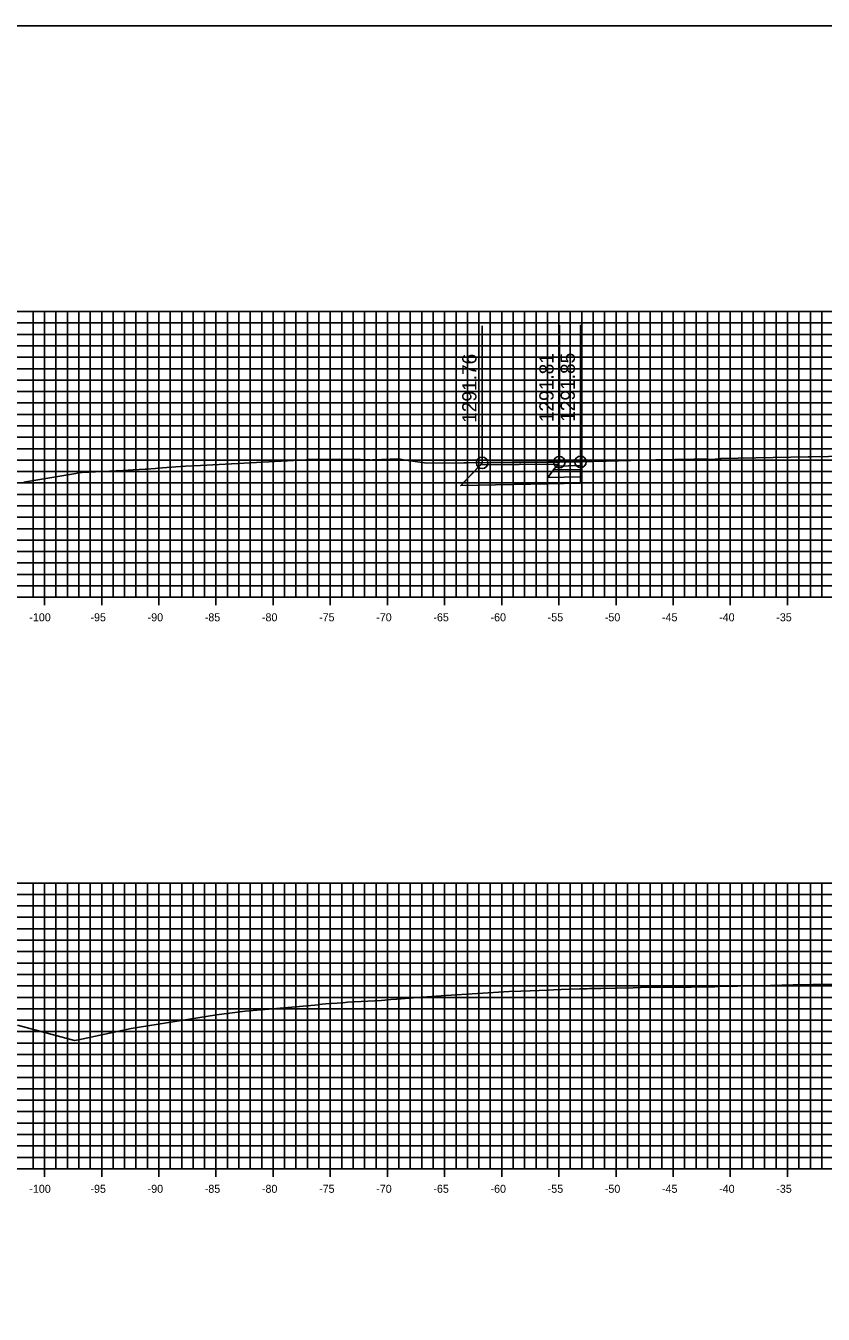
# Model space of a CAD drawing. Extents: x 674939 to 678919, y 750652 to 765176.
# Drawn here: x 678646.9 to 678716.7, y 757699.8 to 757812.6 of the extents above; entities that cross this region are included whole.
import ezdxf

# ---------------------------------------------------------------- set-up
doc = ezdxf.new("R2010")
doc.units = 0
for name, color, linetype in [('R_Alt Surface', 7, 'Continuous'), ('R_Axis', 7, 'Continuous'), ('R_Axis Annot', 7, 'Continuous'), ('R_Exist Surface', 7, 'Continuous'), ('R_Fin Surface', 7, 'Continuous'), ('R_Grid', 7, 'Continuous'), ('R_No Plot', 7, 'Continuous'), ('R_Xsect Elev', 7, 'Continuous')]:
    doc.layers.add(name, color=color, linetype=linetype)

msp = doc.modelspace()

# ---------------------------------------------------------------- linework, layer by layer
at = {"layer": 'R_Alt Surface'}
msp.add_lwpolyline([(678695.43, 757773.08), (678695.43, 757772.54), (678692.57, 757772.48), (678684.94, 757772.32), (678686.7, 757774.15)], dxfattribs=at)
for points in [[(678695.43, 757773.74), (678695.43, 757773.08), (678692.57, 757773.02), (678693.07, 757773.69)], [(678695.43, 757774.07), (678695.43, 757773.74), (678693.07, 757773.69), (678693.32, 757774.03)]]:
    msp.add_lwpolyline(points, close=True, dxfattribs=at)
at = {"layer": 'R_Axis'}
for p, q in [((678598.53, 757762.55), (678898.53, 757762.55)), ((678648.53, 757761.85), (678648.53, 757763.25)), ((678653.53, 757761.85), (678653.53, 757763.25)), ((678658.53, 757761.85), (678658.53, 757763.25)), ((678663.53, 757761.85), (678663.53, 757763.25)), ((678668.53, 757761.85), (678668.53, 757763.25)), ((678673.53, 757761.85), (678673.53, 757763.25)), ((678678.53, 757761.85), (678678.53, 757763.25)), ((678683.53, 757761.85), (678683.53, 757763.25)), ((678688.53, 757761.85), (678688.53, 757763.25)), ((678693.53, 757761.85), (678693.53, 757763.25)), ((678698.53, 757761.85), (678698.53, 757763.25)), ((678703.53, 757761.85), (678703.53, 757763.25)), ((678708.53, 757761.85), (678708.53, 757763.25)), ((678713.53, 757761.85), (678713.53, 757763.25)), ((678648.53, 757711.85), (678648.53, 757713.25)), ((678653.53, 757711.85), (678653.53, 757713.25)), ((678658.53, 757711.85), (678658.53, 757713.25)), ((678663.53, 757711.85), (678663.53, 757713.25)), ((678668.53, 757711.85), (678668.53, 757713.25)), ((678673.53, 757711.85), (678673.53, 757713.25)), ((678678.53, 757711.85), (678678.53, 757713.25)), ((678683.53, 757711.85), (678683.53, 757713.25)), ((678688.53, 757711.85), (678688.53, 757713.25)), ((678693.53, 757711.85), (678693.53, 757713.25)), ((678698.53, 757711.85), (678698.53, 757713.25)), ((678703.53, 757711.85), (678703.53, 757713.25)), ((678708.53, 757711.85), (678708.53, 757713.25)), ((678713.53, 757711.85), (678713.53, 757713.25)), ((678598.53, 757712.55), (678898.53, 757712.55))]:
    msp.add_line(p, q, dxfattribs=at)
at = {"layer": 'R_Exist Surface'}
for points in [[(678646.72, 757772.61), (678647.24, 757772.7), (678651.27, 757773.38), (678651.49, 757773.44), (678651.79, 757773.47), (678655.4, 757773.64), (678656.28, 757773.69), (678657.33, 757773.76), (678657.44, 757773.76), (678658.24, 757773.83), (678658.44, 757773.84), (678660.43, 757774), (678660.86, 757774.02), (678662.17, 757774.09), (678670.86, 757774.56), (678671.38, 757774.58), (678671.61, 757774.6), (678671.77, 757774.6), (678674.38, 757774.62), (678675.67, 757774.61), (678676.18, 757774.6), (678676.63, 757774.59), (678677, 757774.58), (678677.24, 757774.56), (678677.24, 757774.58), (678678.78, 757774.64), (678679.49, 757774.65), (678679.95, 757774.57), (678681.97, 757774.29), (678685.21, 757774.32), (678685.46, 757774.3), (678685.46, 757774.3), (678686.23, 757774.33), (678686.8, 757774.32), (678687.57, 757774.35), (678687.82, 757774.35), (678688.21, 757774.33), (678688.59, 757774.36), (678688.97, 757774.35), (678689.54, 757774.38), (678689.93, 757774.36), (678690.12, 757774.38), (678692.6, 757774.39), (678692.73, 757774.39), (678695.22, 757774.4), (678695.27, 757774.4), (678695.28, 757774.4), (678695.29, 757774.4), (678695.31, 757774.4), (678695.43, 757774.4), (678695.45, 757774.4), (678696.47, 757774.43), (678696.51, 757774.43), (678696.57, 757774.43), (678696.58, 757774.44), (678699.83, 757774.52), (678699.85, 757774.52), (678700.24, 757774.54), (678700.36, 757774.55), (678705.33, 757774.63), (678705.49, 757774.63), (678705.51, 757774.63), (678706.46, 757774.64), (678706.5, 757774.64), (678706.52, 757774.63), (678706.9, 757774.61), (678707.47, 757774.67), (678707.53, 757774.67), (678707.65, 757774.67), (678707.7, 757774.68), (678715.34, 757774.84), (678715.63, 757774.85), (678718.6, 757774.89)], [(678646.17, 757725.13), (678651.15, 757723.76), (678651.51, 757723.83), (678656.12, 757724.83), (678663.57, 757726.02), (678666.07, 757726.35), (678667.81, 757726.49), (678670.18, 757726.68), (678672.49, 757726.9), (678672.54, 757726.91), (678673.11, 757726.98), (678674.62, 757727.06), (678675.05, 757727.12), (678678.02, 757727.28), (678678.29, 757727.31), (678678.84, 757727.35), (678679.34, 757727.4), (678681.19, 757727.55), (678683.64, 757727.7), (678689.17, 757728.06), (678690.19, 757728.09), (678692.63, 757728.19), (678693.06, 757728.21), (678693.74, 757728.23), (678694.44, 757728.26), (678695.35, 757728.28), (678695.49, 757728.29), (678696.01, 757728.3), (678696.21, 757728.31), (678697.19, 757728.33), (678700.03, 757728.39), (678700.67, 757728.41), (678702.38, 757728.44), (678703.24, 757728.45), (678705.09, 757728.45), (678705.67, 757728.46), (678706.52, 757728.48), (678706.95, 757728.47), (678707.01, 757728.46), (678707.18, 757728.48), (678707.89, 757728.52), (678708.3, 757728.53), (678708.72, 757728.51), (678709.15, 757728.54), (678711, 757728.57), (678712.04, 757728.6), (678714.03, 757728.64), (678715.76, 757728.67), (678718.57, 757728.7)]]:
    msp.add_lwpolyline(points, dxfattribs=at)
at = {"layer": 'R_Fin Surface'}
for points in [[(678684.94, 757772.32), (678686.52, 757774), (678686.82, 757774.31), (678693.57, 757774.37), (678695.15, 757774.4), (678695.43, 757774.4)], [(678686.82, 757774.31), (678693.57, 757774.37), (678695.43, 757774.4)], [(678686.82, 757774.31), (678686.82, 757774.31)]]:
    msp.add_lwpolyline(points, dxfattribs=at)
for points in [[(678693.57, 757774.37), (678686.82, 757774.31), (678686.7, 757774.15), (678693.45, 757774.21)], [(678695.43, 757774.4), (678695.43, 757774.07), (678693.32, 757774.03), (678693.57, 757774.37)]]:
    msp.add_lwpolyline(points, close=True, dxfattribs=at)
at = {"layer": 'R_Grid'}
for p, q in [((678598.53, 757787.55), (678898.53, 757787.55)), ((678647.53, 757762.55), (678647.53, 757787.55)), ((678648.53, 757762.55), (678648.53, 757787.55)), ((678649.53, 757762.55), (678649.53, 757787.55)), ((678650.53, 757762.55), (678650.53, 757787.55)), ((678651.53, 757762.55), (678651.53, 757787.55)), ((678652.53, 757762.55), (678652.53, 757787.55)), ((678653.53, 757762.55), (678653.53, 757787.55)), ((678654.53, 757762.55), (678654.53, 757787.55)), ((678655.53, 757762.55), (678655.53, 757787.55)), ((678656.53, 757762.55), (678656.53, 757787.55)), ((678657.53, 757762.55), (678657.53, 757787.55)), ((678658.53, 757762.55), (678658.53, 757787.55)), ((678659.53, 757762.55), (678659.53, 757787.55)), ((678660.53, 757762.55), (678660.53, 757787.55)), ((678661.53, 757762.55), (678661.53, 757787.55)), ((678662.53, 757762.55), (678662.53, 757787.55)), ((678663.53, 757762.55), (678663.53, 757787.55)), ((678664.53, 757762.55), (678664.53, 757787.55)), ((678665.53, 757762.55), (678665.53, 757787.55)), ((678666.53, 757762.55), (678666.53, 757787.55)), ((678667.53, 757762.55), (678667.53, 757787.55)), ((678668.53, 757762.55), (678668.53, 757787.55)), ((678669.53, 757762.55), (678669.53, 757787.55)), ((678670.53, 757762.55), (678670.53, 757787.55)), ((678671.53, 757762.55), (678671.53, 757787.55)), ((678672.53, 757762.55), (678672.53, 757787.55)), ((678673.53, 757762.55), (678673.53, 757787.55)), ((678674.53, 757762.55), (678674.53, 757787.55)), ((678675.53, 757762.55), (678675.53, 757787.55)), ((678676.53, 757762.55), (678676.53, 757787.55)), ((678677.53, 757762.55), (678677.53, 757787.55)), ((678678.53, 757762.55), (678678.53, 757787.55)), ((678679.53, 757762.55), (678679.53, 757787.55)), ((678680.53, 757762.55), (678680.53, 757787.55)), ((678681.53, 757762.55), (678681.53, 757787.55)), ((678682.53, 757762.55), (678682.53, 757787.55)), ((678683.53, 757762.55), (678683.53, 757787.55)), ((678684.53, 757762.55), (678684.53, 757787.55)), ((678685.53, 757762.55), (678685.53, 757787.55)), ((678686.53, 757762.55), (678686.53, 757787.55)), ((678687.53, 757762.55), (678687.53, 757787.55)), ((678688.53, 757762.55), (678688.53, 757787.55)), ((678689.53, 757762.55), (678689.53, 757787.55)), ((678690.53, 757762.55), (678690.53, 757787.55)), ((678691.53, 757762.55), (678691.53, 757787.55)), ((678692.53, 757762.55), (678692.53, 757787.55)), ((678693.53, 757762.55), (678693.53, 757787.55)), ((678694.53, 757762.55), (678694.53, 757787.55)), ((678695.53, 757762.55), (678695.53, 757787.55)), ((678696.53, 757762.55), (678696.53, 757787.55)), ((678697.53, 757762.55), (678697.53, 757787.55)), ((678698.53, 757762.55), (678698.53, 757787.55)), ((678699.53, 757762.55), (678699.53, 757787.55)), ((678700.53, 757762.55), (678700.53, 757787.55)), ((678701.53, 757762.55), (678701.53, 757787.55)), ((678702.53, 757762.55), (678702.53, 757787.55)), ((678703.53, 757762.55), (678703.53, 757787.55)), ((678704.53, 757762.55), (678704.53, 757787.55)), ((678705.53, 757762.55), (678705.53, 757787.55)), ((678706.53, 757762.55), (678706.53, 757787.55)), ((678707.53, 757762.55), (678707.53, 757787.55)), ((678708.53, 757762.55), (678708.53, 757787.55)), ((678709.53, 757762.55), (678709.53, 757787.55)), ((678710.53, 757762.55), (678710.53, 757787.55)), ((678711.53, 757762.55), (678711.53, 757787.55)), ((678712.53, 757762.55), (678712.53, 757787.55)), ((678713.53, 757762.55), (678713.53, 757787.55)), ((678714.53, 757762.55), (678714.53, 757787.55)), ((678715.53, 757762.55), (678715.53, 757787.55)), ((678716.53, 757762.55), (678716.53, 757787.55)), ((678598.53, 757786.55), (678898.53, 757786.55)), ((678598.53, 757785.55), (678898.53, 757785.55)), ((678598.53, 757784.55), (678898.53, 757784.55)), ((678598.53, 757783.55), (678898.53, 757783.55)), ((678598.53, 757782.55), (678898.53, 757782.55)), ((678598.53, 757781.55), (678898.53, 757781.55)), ((678598.53, 757780.55), (678898.53, 757780.55)), ((678598.53, 757779.55), (678898.53, 757779.55)), ((678598.53, 757778.55), (678898.53, 757778.55)), ((678598.53, 757777.55), (678898.53, 757777.55)), ((678598.53, 757776.55), (678898.53, 757776.55)), ((678598.53, 757775.55), (678898.53, 757775.55)), ((678598.53, 757774.55), (678898.53, 757774.55)), ((678598.53, 757773.55), (678898.53, 757773.55)), ((678598.53, 757772.55), (678898.53, 757772.55)), ((678598.53, 757771.55), (678898.53, 757771.55)), ((678598.53, 757770.55), (678898.53, 757770.55)), ((678598.53, 757769.55), (678898.53, 757769.55)), ((678598.53, 757768.55), (678898.53, 757768.55)), ((678598.53, 757767.55), (678898.53, 757767.55)), ((678598.53, 757766.55), (678898.53, 757766.55)), ((678598.53, 757765.55), (678898.53, 757765.55)), ((678598.53, 757764.55), (678898.53, 757764.55)), ((678598.53, 757763.55), (678898.53, 757763.55)), ((678598.53, 757762.55), (678898.53, 757762.55)), ((678598.53, 757737.55), (678898.53, 757737.55)), ((678647.53, 757712.55), (678647.53, 757737.55)), ((678648.53, 757712.55), (678648.53, 757737.55)), ((678649.53, 757712.55), (678649.53, 757737.55)), ((678650.53, 757712.55), (678650.53, 757737.55)), ((678651.53, 757712.55), (678651.53, 757737.55)), ((678652.53, 757712.55), (678652.53, 757737.55)), ((678653.53, 757712.55), (678653.53, 757737.55)), ((678654.53, 757712.55), (678654.53, 757737.55)), ((678655.53, 757712.55), (678655.53, 757737.55)), ((678656.53, 757712.55), (678656.53, 757737.55)), ((678657.53, 757712.55), (678657.53, 757737.55)), ((678658.53, 757712.55), (678658.53, 757737.55)), ((678659.53, 757712.55), (678659.53, 757737.55)), ((678660.53, 757712.55), (678660.53, 757737.55)), ((678661.53, 757712.55), (678661.53, 757737.55)), ((678662.53, 757712.55), (678662.53, 757737.55)), ((678663.53, 757712.55), (678663.53, 757737.55)), ((678664.53, 757712.55), (678664.53, 757737.55)), ((678665.53, 757712.55), (678665.53, 757737.55)), ((678666.53, 757712.55), (678666.53, 757737.55)), ((678667.53, 757712.55), (678667.53, 757737.55)), ((678668.53, 757712.55), (678668.53, 757737.55)), ((678669.53, 757712.55), (678669.53, 757737.55)), ((678670.53, 757712.55), (678670.53, 757737.55)), ((678671.53, 757712.55), (678671.53, 757737.55)), ((678672.53, 757712.55), (678672.53, 757737.55)), ((678673.53, 757712.55), (678673.53, 757737.55)), ((678674.53, 757712.55), (678674.53, 757737.55)), ((678675.53, 757712.55), (678675.53, 757737.55)), ((678676.53, 757712.55), (678676.53, 757737.55)), ((678677.53, 757712.55), (678677.53, 757737.55)), ((678678.53, 757712.55), (678678.53, 757737.55)), ((678679.53, 757712.55), (678679.53, 757737.55)), ((678680.53, 757712.55), (678680.53, 757737.55)), ((678681.53, 757712.55), (678681.53, 757737.55)), ((678682.53, 757712.55), (678682.53, 757737.55)), ((678683.53, 757712.55), (678683.53, 757737.55)), ((678684.53, 757712.55), (678684.53, 757737.55)), ((678685.53, 757712.55), (678685.53, 757737.55)), ((678686.53, 757712.55), (678686.53, 757737.55)), ((678687.53, 757712.55), (678687.53, 757737.55)), ((678688.53, 757712.55), (678688.53, 757737.55)), ((678689.53, 757712.55), (678689.53, 757737.55)), ((678690.53, 757712.55), (678690.53, 757737.55)), ((678691.53, 757712.55), (678691.53, 757737.55)), ((678692.53, 757712.55), (678692.53, 757737.55)), ((678693.53, 757712.55), (678693.53, 757737.55)), ((678694.53, 757712.55), (678694.53, 757737.55)), ((678695.53, 757712.55), (678695.53, 757737.55)), ((678696.53, 757712.55), (678696.53, 757737.55)), ((678697.53, 757712.55), (678697.53, 757737.55)), ((678698.53, 757712.55), (678698.53, 757737.55)), ((678699.53, 757712.55), (678699.53, 757737.55)), ((678700.53, 757712.55), (678700.53, 757737.55)), ((678701.53, 757712.55), (678701.53, 757737.55)), ((678702.53, 757712.55), (678702.53, 757737.55)), ((678703.53, 757712.55), (678703.53, 757737.55)), ((678704.53, 757712.55), (678704.53, 757737.55)), ((678705.53, 757712.55), (678705.53, 757737.55)), ((678706.53, 757712.55), (678706.53, 757737.55)), ((678707.53, 757712.55), (678707.53, 757737.55)), ((678708.53, 757712.55), (678708.53, 757737.55)), ((678709.53, 757712.55), (678709.53, 757737.55)), ((678710.53, 757712.55), (678710.53, 757737.55)), ((678711.53, 757712.55), (678711.53, 757737.55)), ((678712.53, 757712.55), (678712.53, 757737.55)), ((678713.53, 757712.55), (678713.53, 757737.55)), ((678714.53, 757712.55), (678714.53, 757737.55)), ((678715.53, 757712.55), (678715.53, 757737.55)), ((678716.53, 757712.55), (678716.53, 757737.55)), ((678598.53, 757736.55), (678898.53, 757736.55)), ((678598.53, 757735.55), (678898.53, 757735.55)), ((678598.53, 757734.55), (678898.53, 757734.55)), ((678598.53, 757733.55), (678898.53, 757733.55)), ((678598.53, 757732.55), (678898.53, 757732.55)), ((678598.53, 757731.55), (678898.53, 757731.55)), ((678598.53, 757730.55), (678898.53, 757730.55)), ((678598.53, 757729.55), (678898.53, 757729.55)), ((678598.53, 757728.55), (678898.53, 757728.55)), ((678598.53, 757727.55), (678898.53, 757727.55)), ((678598.53, 757726.55), (678898.53, 757726.55)), ((678598.53, 757725.55), (678898.53, 757725.55)), ((678598.53, 757724.55), (678898.53, 757724.55)), ((678598.53, 757723.55), (678898.53, 757723.55)), ((678598.53, 757722.55), (678898.53, 757722.55)), ((678598.53, 757721.55), (678898.53, 757721.55)), ((678598.53, 757720.55), (678898.53, 757720.55)), ((678598.53, 757719.55), (678898.53, 757719.55)), ((678598.53, 757718.55), (678898.53, 757718.55)), ((678598.53, 757717.55), (678898.53, 757717.55)), ((678598.53, 757716.55), (678898.53, 757716.55)), ((678598.53, 757715.55), (678898.53, 757715.55)), ((678598.53, 757714.55), (678898.53, 757714.55)), ((678598.53, 757713.55), (678898.53, 757713.55)), ((678598.53, 757712.55), (678898.53, 757712.55))]:
    msp.add_line(p, q, dxfattribs=at)
at = {"layer": 'R_No Plot'}
msp.add_lwpolyline([(678578.53, 757592.55), (678918.53, 757592.55), (678918.53, 757812.55), (678578.53, 757812.55)], close=True, dxfattribs=at)
for centre in [(678686.82, 757774.31), (678693.57, 757774.37), (678695.43, 757774.4)]:
    msp.add_circle(centre, 0.5, dxfattribs=at)
at = {"layer": 'R_Xsect Elev'}
for p, q in [((678686.82, 757774.31), (678686.82, 757786.31)), ((678693.57, 757774.37), (678693.57, 757786.37)), ((678695.43, 757774.4), (678695.43, 757786.4))]:
    msp.add_line(p, q, dxfattribs=at)

# ---------------------------------------------------------------- texts
at = {"layer": 'R_Axis Annot'}
for s, p in [('-100', (678647.2, 757760.45)), ('-95', (678652.55, 757760.45)), ('-90', (678657.55, 757760.45)), ('-85', (678662.55, 757760.45)), ('-80', (678667.55, 757760.45)), ('-75', (678672.55, 757760.45)), ('-70', (678677.55, 757760.45)), ('-65', (678682.55, 757760.45)), ('-60', (678687.55, 757760.45)), ('-55', (678692.55, 757760.45)), ('-50', (678697.55, 757760.45)), ('-45', (678702.55, 757760.45)), ('-40', (678707.55, 757760.45)), ('-35', (678712.55, 757760.45)), ('-100', (678647.2, 757710.45)), ('-95', (678652.55, 757710.45)), ('-90', (678657.55, 757710.45)), ('-85', (678662.55, 757710.45)), ('-80', (678667.55, 757710.45)), ('-75', (678672.55, 757710.45)), ('-70', (678677.55, 757710.45)), ('-65', (678682.55, 757710.45)), ('-60', (678687.55, 757710.45)), ('-55', (678692.55, 757710.45)), ('-50', (678697.55, 757710.45)), ('-45', (678702.55, 757710.45)), ('-40', (678707.55, 757710.45)), ('-35', (678712.55, 757710.45))]:
    msp.add_text(s, height=0.7, dxfattribs=at).set_placement(p)
at = {"layer": 'R_Xsect Elev'}
for s, p in [('1291.76', (678686.32, 757777.81)), ('1291.81', (678693.07, 757777.87)), ('1291.85', (678694.93, 757777.9))]:
    msp.add_text(s, height=1.25, rotation=90, dxfattribs=at).set_placement(p)

doc.saveas('drawing.dxf')
